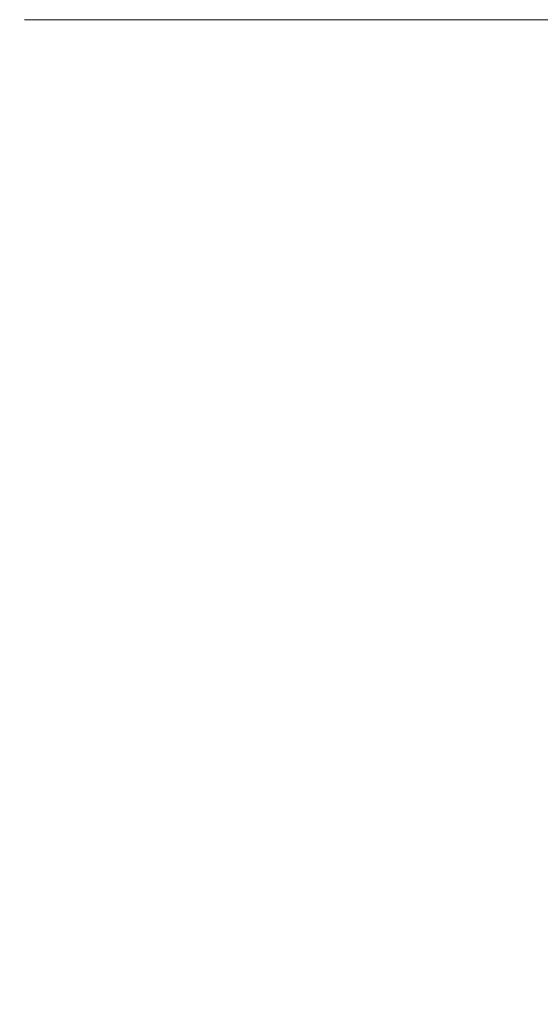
# Model space of a CAD drawing. Header units: inches. Extents: x 1 to 669, y 0 to 417.
# Tile 257 of 317: x 326.47 to 328.71, y 286.05 to 290.28. Entities that reach past the tile are written whole.
import ezdxf

# ---------------------------------------------------------------- set-up
doc = ezdxf.new("R2010")
doc.units = ezdxf.units.IN
doc.header["$LTSCALE"] = 12
doc.header["$MEASUREMENT"] = 0
doc.layers.add('D', color=2, linetype='CONTINUOUS')
doc.styles.get("Standard").update_dxf_attribs({"font": 'SIMPLEX.SHX', "width": 0.875})
doc.dimstyles.new('STANDARD$0', dxfattribs={"dimscale": 32, "dimtxt": 0.09375, "dimasz": 0.0625, "dimexe": 0.03125, "dimexo": 0.03125, "dimgap": 0.03125, "dimtad": 1, "dimtih": 1, "dimtoh": 1, "dimdec": 4, "dimzin": 12, "dimdsep": 46, "dimlunit": 5, "dimtxsty": 'Standard', "dimcen": -0.03125, "dimclrd": 256, "dimclre": 256, "dimclrt": 256, "dimadec": 0, "dimazin": 0, "dimtfac": 0.875, "dimtdec": 4, "dimtofl": 0, "dimtmove": 0, "dimatfit": 3, "dimfxl": 0, "dimtolj": 1, "dimtzin": 12, "dimlwd": 13, "dimlwe": 13, "dimarcsym": 0})

# ---------------------------------------------------------------- blocks, each defined once
blk = doc.blocks.new('*D70')
at = {"layer": 'D', "lineweight": 13}
for p, q in [((326.4905, 290.2836), (424.5308, 290.2836)), ((423.5308, 288.2836), (423.5308, 251.8455)), ((423.5308, 170.7758), (423.5308, 243.7205)), ((367.385, 168.7758), (424.5308, 168.7758))]:
    blk.add_line(p, q, dxfattribs=at)
at = {"layer": 'D'}
for points in [[(423.1975, 288.2836), (423.8642, 288.2836), (423.5308, 290.2836)], [(423.1975, 170.7758), (423.8642, 170.7758), (423.5308, 168.7758)]]:
    blk.add_solid(points, dxfattribs=at)
at = {"layer": 'D', "insert": (423.5308, 247.783), "char_height": 3, "attachment_point": 5}
blk.add_mtext('\\A1;121{\\H0.875x;\\S1/2;}{}{\\C2;%%p1}', dxfattribs=at)

msp = doc.modelspace()

# ---------------------------------------------------------------- dimensions: what is measured, and where the dimension line sits
at = {"layer": 'D'}
dim = msp.add_linear_dim(base=(423.53082, 168.77576), p1=(325.49053, 290.28358), p2=(366.38499, 168.77576), angle=90, text='<>{}{\\C2;%%p1}', dimstyle='STANDARD$0', override={"dimdec": 1, "dimtp": 1, "dimtm": 1, "dimarcsym": 1}, dxfattribs=at)
dim.commit()
dim.dimension.update_dxf_attribs({"geometry": '*D70', "text_midpoint": (423.53082, 247.78297), "dimtype": 160})

doc.saveas('drawing.dxf')
